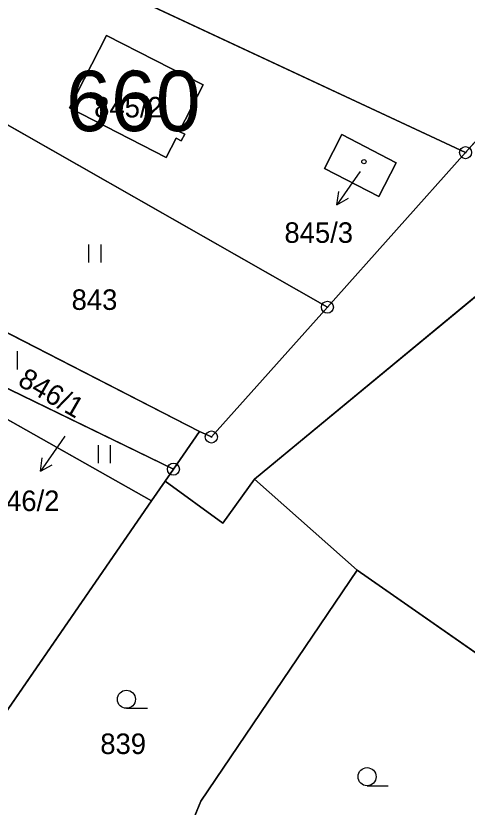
# Model space of a CAD drawing. Extents: x -689422 to -685210, y -987725 to -982160.
# Drawn here: x -687149.7 to -687112.2, y -985395.8 to -985330.1 of the extents above; entities that cross this region are included whole.
import ezdxf

# ---------------------------------------------------------------- set-up
doc = ezdxf.new("R2010")
doc.units = 0
for name, color, linetype in [('KN_Budovy', 7, 'Continuous'), ('KN_Budovy_cisla_domovni', 7, 'Continuous'), ('KN_Hranice_parcel', 7, 'Continuous'), ('KN_Parcelni cisla', 7, 'Continuous'), ('KN_Parcelni cisla_sipky', 7, 'Continuous'), ('KN_Polygon parcely', 7, 'Continuous'), ('KN_POZEMKY_TTP', 7, 'Continuous'), ('KN_POZEMKY_ZAHRADA', 7, 'Continuous'), ('KN_POZEMKY_ZASTAVENA PLOCHA', 7, 'Continuous'), ('KN_Značky bodu BP', 7, 'Continuous'), ('KN_Značky budov', 7, 'Continuous'), ('KN_Značky kultur', 7, 'Continuous')]:
    doc.layers.add(name, color=color, linetype=linetype)

msp = doc.modelspace()

# ---------------------------------------------------------------- linework, layer by layer
at = {"layer": 'KN_Budovy'}
for points in [[(-687134.14, -985335.87), (-687142.16, -985331.76), (-687145.22, -985337.77), (-687137.21, -985341.88), (-687136.39, -985340.28), (-687135.95, -985340.51), (-687135.67, -985339.96), (-687136.12, -985339.73)], [(-687122.63, -985339.98), (-687124.07, -985342.79), (-687119.58, -985345.12), (-687118.13, -985342.33)]]:
    msp.add_lwpolyline(points, close=True, dxfattribs=at)
at = {"layer": 'KN_Hranice_parcel'}
for p, q in [((-687156.47, -985320.88), (-687112.38, -985341.48)), ((-687101.72, -985329.55), (-687112.38, -985341.48)), ((-687123.84, -985354.3), (-687162.62, -985332.2)), ((-687093.87, -985338.8), (-687129.88, -985368.57)), ((-687112.38, -985341.48), (-687123.84, -985354.3)), ((-687152.9, -985355.13), (-687134.45, -985364.6)), ((-687163.54, -985356.18), (-687138.42, -985370.36)), ((-687134.45, -985364.6), (-687136.61, -985367.73)), ((-687136.61, -985367.73), (-687137.29, -985368.72)), ((-687121.37, -985376.1), (-687129.88, -985368.57)), ((-687137.29, -985368.72), (-687138.42, -985370.36)), ((-687138.42, -985370.36), (-687160.03, -985401.7)), ((-687121.37, -985376.1), (-687134.32, -985395.25)), ((-687102.18, -985389.49), (-687121.37, -985376.1)), ((-687134.32, -985395.25), (-687138.98, -985406.55))]:
    msp.add_line(p, q, dxfattribs=at)
for points in [[(-687134.14, -985335.87), (-687136.12, -985339.73), (-687135.67, -985339.96), (-687135.95, -985340.51), (-687136.39, -985340.28), (-687137.21, -985341.88), (-687145.22, -985337.77), (-687142.16, -985331.76), (-687134.14, -985335.87)], [(-687122.63, -985339.98), (-687118.13, -985342.33), (-687119.58, -985345.12), (-687124.07, -985342.79), (-687122.63, -985339.98)], [(-687123.84, -985354.3), (-687133.46, -985365.06), (-687134.45, -985364.6)], [(-687163.54, -985356.18), (-687154.03, -985359.26), (-687136.61, -985367.73)], [(-687129.88, -985368.57), (-687132.51, -985372.2), (-687137.29, -985368.72)]]:
    msp.add_lwpolyline(points, dxfattribs=at)
at = {"layer": 'KN_Parcelni cisla_sipky'}
for p, q in [((-687121.34, -985343.34), (-687123.061, -985345.798)), ((-687121.13, -985343.04), (-687121.34, -985343.34)), ((-687123.061, -985345.798), (-687122.897, -985344.691)), ((-687123.061, -985345.798), (-687122.077, -985345.265)), ((-687145.61, -985365), (-687145.92, -985365.44)), ((-687145.92, -985365.44), (-687147.641, -985367.898)), ((-687147.641, -985367.898), (-687147.477, -985366.791)), ((-687147.641, -985367.898), (-687146.657, -985367.365))]:
    msp.add_line(p, q, dxfattribs=at)
at = {"layer": 'KN_Polygon parcely'}
for points in [[(-687150.91, -985307.97), (-687152.72, -985312.8), (-687155.2, -985318.42), (-687156.47, -985320.88), (-687112.38, -985341.48), (-687101.72, -985329.55), (-687101.18, -985328.31)], [(-687158.02, -985323.88), (-687162.62, -985332.2), (-687123.84, -985354.3), (-687112.38, -985341.48), (-687156.47, -985320.88)], [(-687092.8, -985337.37), (-687093.82, -985336.47), (-687101.72, -985329.55), (-687112.38, -985341.48), (-687123.84, -985354.3), (-687133.46, -985365.06), (-687134.45, -985364.6), (-687136.61, -985367.73), (-687137.29, -985368.72), (-687132.51, -985372.2), (-687129.88, -985368.57), (-687093.87, -985338.8), (-687093.51, -985338.67)], [(-687134.14, -985335.87), (-687136.12, -985339.73), (-687135.67, -985339.96), (-687135.95, -985340.51), (-687136.39, -985340.28), (-687137.21, -985341.88), (-687145.22, -985337.77), (-687142.16, -985331.76)], [(-687134.14, -985335.87), (-687142.16, -985331.76), (-687145.22, -985337.77), (-687137.21, -985341.88), (-687136.39, -985340.28), (-687135.95, -985340.51), (-687135.67, -985339.96), (-687136.12, -985339.73)], [(-687162.62, -985332.2), (-687167.91, -985341.79), (-687168.26, -985343.2), (-687167.86, -985344.59), (-687166.82, -985345.59), (-687159.82, -985349.46), (-687160.73, -985351.11), (-687152.9, -985355.13), (-687134.45, -985364.6), (-687133.46, -985365.06), (-687123.84, -985354.3)], [(-687121.37, -985376.1), (-687102.18, -985389.49), (-687094.74, -985395.3), (-687070.88, -985388.88), (-687075.92, -985366.55), (-687078.13, -985367.09), (-687085.62, -985369.23), (-687087.65, -985361.86), (-687090.83, -985362.74), (-687094.47, -985349.59), (-687091.23, -985348.71), (-687093.87, -985338.8), (-687129.88, -985368.57)], [(-687122.63, -985339.98), (-687118.13, -985342.33), (-687119.58, -985345.12), (-687124.07, -985342.79)], [(-687122.63, -985339.98), (-687124.07, -985342.79), (-687119.58, -985345.12), (-687118.13, -985342.33)], [(-687163.54, -985356.18), (-687173.58, -985350.52), (-687192.8, -985378.62), (-687176.02, -985391.87), (-687160.03, -985401.7), (-687138.42, -985370.36)], [(-687160.99, -985351.57), (-687163.3, -985355.77), (-687163.54, -985356.18), (-687154.03, -985359.26), (-687136.61, -985367.73), (-687134.45, -985364.6), (-687152.9, -985355.13), (-687153.11, -985355.6)], [(-687163.54, -985356.18), (-687138.42, -985370.36), (-687137.29, -985368.72), (-687136.61, -985367.73), (-687154.03, -985359.26)], [(-687160.03, -985401.7), (-687156.84, -985404.53), (-687156.2, -985404.89), (-687152.75, -985405.91), (-687151.87, -985406.16), (-687150.53, -985403.57), (-687138.98, -985406.55), (-687134.32, -985395.25), (-687121.37, -985376.1), (-687129.88, -985368.57), (-687132.51, -985372.2), (-687137.29, -985368.72), (-687138.42, -985370.36)], [(-687112.13, -985403.33), (-687102.18, -985389.49), (-687121.37, -985376.1), (-687134.32, -985395.25), (-687138.98, -985406.55), (-687120.58, -985411.29), (-687111.14, -985414.5), (-687103.93, -985408.99)]]:
    msp.add_lwpolyline(points, close=True, dxfattribs=at)
at = {"layer": 'KN_POZEMKY_TTP'}
for p, q in [((-687156.47, -985320.88), (-687112.38, -985341.48)), ((-687112.38, -985341.48), (-687156.47, -985320.88)), ((-687112.38, -985341.48), (-687101.72, -985329.55)), ((-687101.72, -985329.55), (-687112.38, -985341.48)), ((-687142.16, -985331.76), (-687145.22, -985337.77)), ((-687134.14, -985335.87), (-687142.16, -985331.76)), ((-687162.62, -985332.2), (-687123.84, -985354.3)), ((-687123.84, -985354.3), (-687162.62, -985332.2)), ((-687136.12, -985339.73), (-687134.14, -985335.87)), ((-687145.22, -985337.77), (-687137.21, -985341.88)), ((-687093.87, -985338.8), (-687129.88, -985368.57)), ((-687137.21, -985341.88), (-687136.39, -985340.28)), ((-687136.39, -985340.28), (-687135.95, -985340.51)), ((-687135.67, -985339.96), (-687136.12, -985339.73)), ((-687135.95, -985340.51), (-687135.67, -985339.96)), ((-687122.63, -985339.98), (-687124.07, -985342.79)), ((-687118.13, -985342.33), (-687122.63, -985339.98)), ((-687123.84, -985354.3), (-687112.38, -985341.48)), ((-687112.38, -985341.48), (-687123.84, -985354.3)), ((-687119.58, -985345.12), (-687118.13, -985342.33)), ((-687124.07, -985342.79), (-687119.58, -985345.12)), ((-687123.84, -985354.3), (-687133.46, -985365.06)), ((-687133.46, -985365.06), (-687123.84, -985354.3)), ((-687134.45, -985364.6), (-687152.9, -985355.13)), ((-687152.9, -985355.13), (-687134.45, -985364.6)), ((-687138.42, -985370.36), (-687163.54, -985356.18)), ((-687154.03, -985359.26), (-687136.61, -985367.73)), ((-687136.61, -985367.73), (-687154.03, -985359.26)), ((-687136.61, -985367.73), (-687134.45, -985364.6)), ((-687134.45, -985364.6), (-687136.61, -985367.73)), ((-687133.46, -985365.06), (-687134.45, -985364.6)), ((-687134.45, -985364.6), (-687133.46, -985365.06)), ((-687137.29, -985368.72), (-687136.61, -985367.73)), ((-687136.61, -985367.73), (-687137.29, -985368.72)), ((-687129.88, -985368.57), (-687132.51, -985372.2)), ((-687137.29, -985368.72), (-687138.42, -985370.36)), ((-687132.51, -985372.2), (-687137.29, -985368.72))]:
    msp.add_line(p, q, dxfattribs=at)
at = {"layer": 'KN_POZEMKY_ZAHRADA'}
for p, q in [((-687129.88, -985368.57), (-687093.87, -985338.8)), ((-687163.54, -985356.18), (-687138.42, -985370.36)), ((-687132.51, -985372.2), (-687129.88, -985368.57)), ((-687129.88, -985368.57), (-687121.37, -985376.1)), ((-687121.37, -985376.1), (-687129.88, -985368.57)), ((-687138.42, -985370.36), (-687137.29, -985368.72)), ((-687137.29, -985368.72), (-687132.51, -985372.2)), ((-687160.03, -985401.7), (-687138.42, -985370.36)), ((-687138.42, -985370.36), (-687160.03, -985401.7)), ((-687121.37, -985376.1), (-687134.32, -985395.25)), ((-687134.32, -985395.25), (-687121.37, -985376.1)), ((-687102.18, -985389.49), (-687121.37, -985376.1)), ((-687121.37, -985376.1), (-687102.18, -985389.49)), ((-687134.32, -985395.25), (-687138.98, -985406.55)), ((-687138.98, -985406.55), (-687134.32, -985395.25))]:
    msp.add_line(p, q, dxfattribs=at)
at = {"layer": 'KN_POZEMKY_ZASTAVENA PLOCHA'}
for p, q in [((-687145.22, -985337.77), (-687142.16, -985331.76)), ((-687142.16, -985331.76), (-687134.14, -985335.87)), ((-687134.14, -985335.87), (-687136.12, -985339.73)), ((-687137.21, -985341.88), (-687145.22, -985337.77)), ((-687136.39, -985340.28), (-687137.21, -985341.88)), ((-687135.95, -985340.51), (-687136.39, -985340.28)), ((-687136.12, -985339.73), (-687135.67, -985339.96)), ((-687135.67, -985339.96), (-687135.95, -985340.51)), ((-687124.07, -985342.79), (-687122.63, -985339.98)), ((-687122.63, -985339.98), (-687118.13, -985342.33)), ((-687118.13, -985342.33), (-687119.58, -985345.12)), ((-687119.58, -985345.12), (-687124.07, -985342.79))]:
    msp.add_line(p, q, dxfattribs=at)
at = {"layer": 'KN_Značky bodu BP'}
for centre, radius in [((-687112.38, -985341.48), 0.5), ((-687112.38, -985341.48), 0.0303), ((-687123.84, -985354.3), 0.5), ((-687123.84, -985354.3), 0.0303), ((-687133.46, -985365.06), 0.5), ((-687133.46, -985365.06), 0.0303), ((-687136.61, -985367.73), 0.5), ((-687136.61, -985367.73), 0.0303)]:
    msp.add_circle(centre, radius, dxfattribs=at)
at = {"layer": 'KN_Značky budov'}
for centre in [(-687139.967, -985334.789), (-687120.807, -985342.229)]:
    msp.add_circle(centre, 0.175, dxfattribs=at)
at = {"layer": 'KN_Značky kultur'}
for p, q in [((-687143.611, -985350.59), (-687143.611, -985349.09)), ((-687142.61, -985350.59), (-687142.61, -985349.09)), ((-687149.55, -985359.45), (-687149.55, -985357.95)), ((-687142.831, -985367.23), (-687142.831, -985365.73)), ((-687141.83, -985367.23), (-687141.83, -985365.73)), ((-687140.503, -985387.56), (-687138.753, -985387.56)), ((-687120.543, -985393.98), (-687118.793, -985393.98))]:
    msp.add_line(p, q, dxfattribs=at)
for centre in [(-687140.503, -985386.81), (-687120.543, -985393.23)]:
    msp.add_circle(centre, 0.75, dxfattribs=at)

# ---------------------------------------------------------------- texts
at = {"layer": 'KN_Budovy_cisla_domovni'}
msp.add_text('660', height=5, dxfattribs=at).set_placement((-687145.507, -985339.694))
at = {"layer": 'KN_Parcelni cisla'}
for s, p in [('845/2', (-687143.178, -985338.56)), ('845/3', (-687127.398, -985348.96)), ('843', (-687145.05, -985354.52)), ('846/2', (-687151.748, -985371.2)), ('839', (-687142.67, -985391.35))]:
    msp.add_text(s, height=1.7, dxfattribs=at).set_placement(p)
msp.add_text('846/1', height=1.7, rotation=330, dxfattribs=at).set_placement((-687149.611, -985360.716))

doc.saveas('drawing.dxf')
